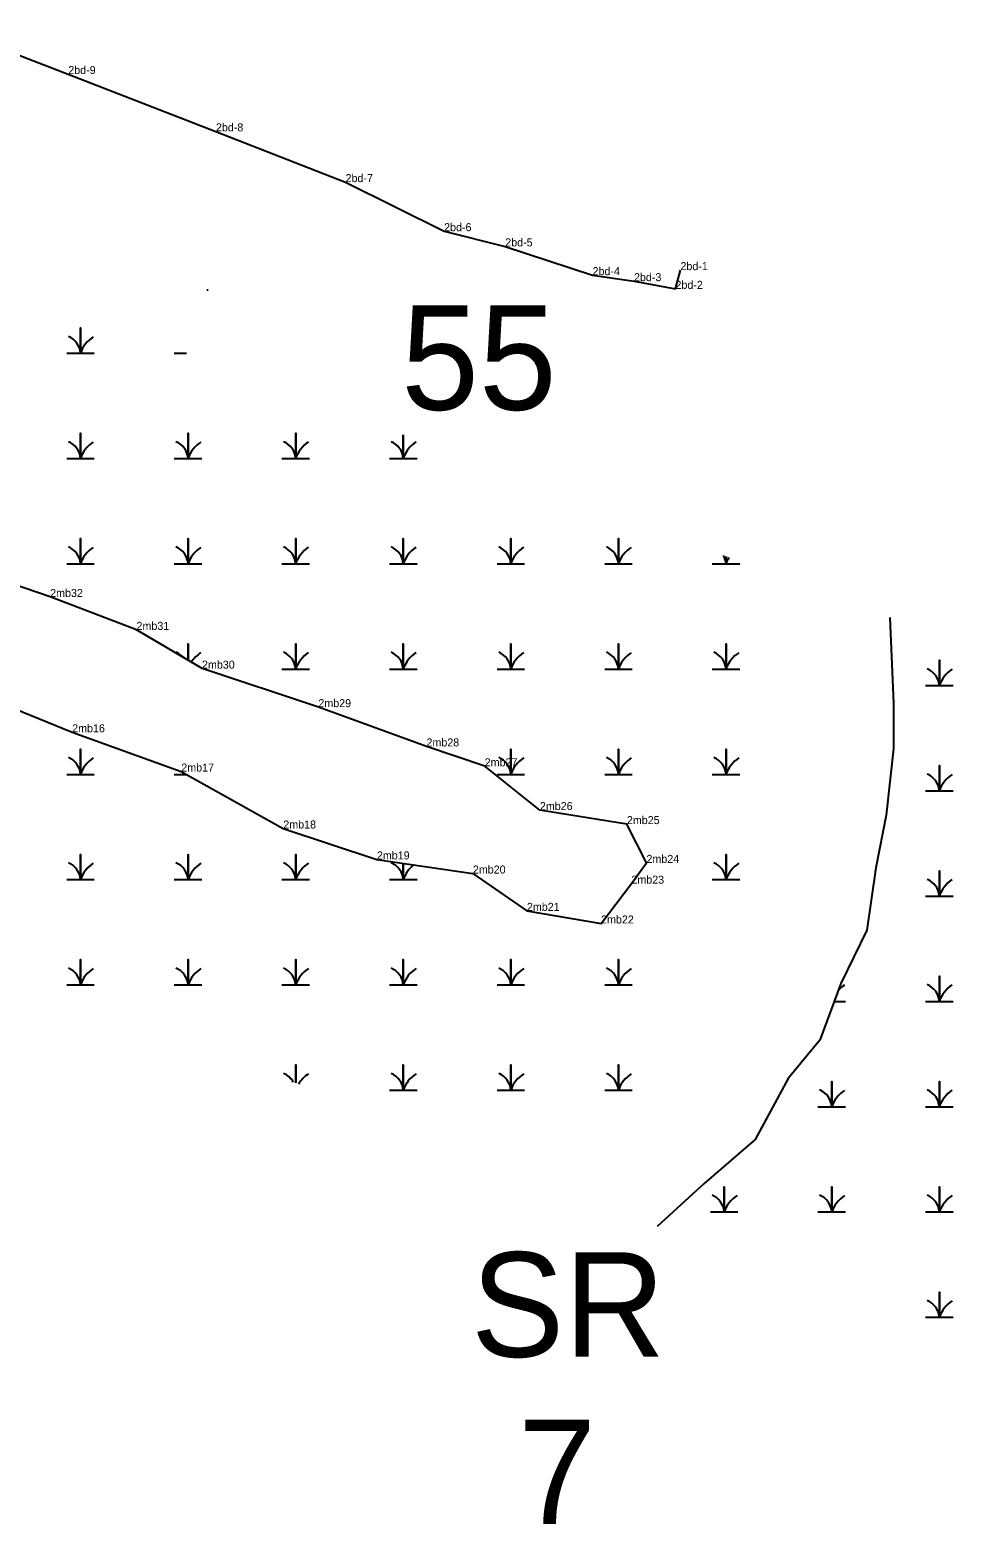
# Model space of a CAD drawing. Extents: x 2072529 to 2268796, y 436423 to 470397.
# Drawn here: x 2105472 to 2106049, y 454077 to 455011 of the extents above; entities that cross this region are included whole.
import ezdxf

# ---------------------------------------------------------------- set-up
doc = ezdxf.new("R2010")
doc.units = 0
for name, color, linetype in [('Default', 7, 'Continuous'), ('Exist Environmental Wetland Boundary', 7, 'Continuous'), ('Exist Environmental Wetland Boundary Cogo Comment', 7, 'Continuous'), ('Exist Environmental Wetland Boundary Cogo Point CELL', 7, 'Continuous'), ('Exist Hydro Jurisdictional Stream or Body of Water NEU Mitigable', 7, 'Continuous'), ('Exist Hydro Swamp or Marsh', 7, 'Continuous')]:
    doc.layers.add(name, color=color, linetype=linetype)

msp = doc.modelspace()

# ---------------------------------------------------------------- linework, layer by layer
at = {"layer": 'Exist Environmental Wetland Boundary'}
for points in [[(2105423.92, 455010.69), (2105495.92, 454983.09), (2105588.21, 454947.27), (2105669.22, 454915.55), (2105730.84, 454884.87), (2105769.05, 454875.39), (2105823.62, 454857.42), (2105849.53, 454853.64), (2105875.44, 454848.85), (2105878.55, 454860.54)], [(2105441.4, 454594.88), (2105498.36, 454571.72), (2105566.56, 454547.18), (2105630.31, 454511.59), (2105688.82, 454492.27), (2105748.81, 454483.46), (2105782.59, 454460.13), (2105828.94, 454452.23), (2105847.92, 454477.12), (2105857.32, 454490.1), (2105845.09, 454514.34), (2105790.7, 454523.11), (2105756.21, 454550.47), (2105719.82, 454562.88), (2105652.23, 454587.43), (2105579.5, 454611.49), (2105538.58, 454635.73), (2105484.6, 454656.29), (2105412.52, 454680.85)]]:
    msp.add_lwpolyline(points, dxfattribs=at)
at = {"layer": 'Exist Environmental Wetland Boundary Cogo Point CELL'}
for p, q in [((2105495.92, 454983.09), (2105495.92, 454983.09)), ((2105588.21, 454947.27), (2105588.21, 454947.27)), ((2105669.22, 454915.55), (2105669.22, 454915.55)), ((2105730.84, 454884.87), (2105730.84, 454884.87)), ((2105769.05, 454875.39), (2105769.05, 454875.39)), ((2105823.62, 454857.42), (2105823.62, 454857.42)), ((2105878.55, 454860.54), (2105878.55, 454860.54)), ((2105849.53, 454853.64), (2105849.53, 454853.64)), ((2105875.44, 454848.85), (2105875.44, 454848.85)), ((2105484.6, 454656.29), (2105484.6, 454656.29)), ((2105538.58, 454635.73), (2105538.58, 454635.73)), ((2105579.5, 454611.49), (2105579.5, 454611.49)), ((2105652.23, 454587.43), (2105652.23, 454587.43)), ((2105498.36, 454571.72), (2105498.36, 454571.72)), ((2105719.82, 454562.88), (2105719.82, 454562.88)), ((2105756.21, 454550.47), (2105756.21, 454550.47)), ((2105566.56, 454547.18), (2105566.56, 454547.18)), ((2105790.7, 454523.11), (2105790.7, 454523.11)), ((2105630.31, 454511.59), (2105630.31, 454511.59)), ((2105845.09, 454514.34), (2105845.09, 454514.34)), ((2105688.82, 454492.27), (2105688.82, 454492.27)), ((2105748.81, 454483.46), (2105748.81, 454483.46)), ((2105857.32, 454490.1), (2105857.32, 454490.1)), ((2105847.92, 454477.12), (2105847.92, 454477.12)), ((2105782.59, 454460.13), (2105782.59, 454460.13)), ((2105828.94, 454452.23), (2105828.94, 454452.23))]:
    msp.add_line(p, q, dxfattribs=at)
at = {"layer": 'Exist Hydro Jurisdictional Stream or Body of Water NEU Mitigable'}
msp.add_lwpolyline([(2106009.39, 454643.4), (2106011.62, 454590.02), (2106011.62, 454561.52), (2106007.24, 454519.87), (2106000.66, 454486.98), (2105995.03, 454448.1), (2105978.75, 454414.63), (2105965.61, 454379.4), (2105945.89, 454355.44), (2105925.28, 454317.23), (2105893.31, 454289.67), (2105863.9, 454262.91)], dxfattribs=at)
at = {"layer": 'Exist Hydro Swamp or Marsh'}
msp.add_line((2105582.94, 454848.14), (2105582.94, 454848.14), dxfattribs=at)
for points in [[(2105582.87, 454848.09), (2105582.94, 454848.09), (2105582.94, 454848.21), (2105582.94, 454848.09), (2105583.01, 454848.09)], [(2105494.95, 454808.64), (2105503.55, 454808.64), (2105503.55, 454824.42), (2105503.55, 454808.64), (2105512.15, 454808.64)], [(2105562.2, 454808.64), (2105569.79, 454808.64)], [(2105494.95, 454742.84), (2105503.55, 454742.84), (2105503.55, 454758.62), (2105503.55, 454742.84), (2105512.15, 454742.84)], [(2105562.2, 454742.84), (2105570.8, 454742.84), (2105570.8, 454758.62), (2105570.8, 454742.84), (2105579.4, 454742.84)], [(2105629.45, 454742.84), (2105638.05, 454742.84), (2105638.05, 454758.62), (2105638.05, 454742.84), (2105646.65, 454742.84)], [(2105696.7, 454742.84), (2105705.3, 454742.84), (2105705.3, 454757.61)], [(2105705.3, 454757.61), (2105705.3, 454742.84), (2105713.9, 454742.84)], [(2105494.95, 454677.04), (2105503.55, 454677.04), (2105503.55, 454692.82), (2105503.55, 454677.04), (2105512.15, 454677.04)], [(2105562.2, 454677.04), (2105570.8, 454677.04), (2105570.8, 454692.82), (2105570.8, 454677.04), (2105579.4, 454677.04)], [(2105629.45, 454677.04), (2105638.05, 454677.04), (2105638.05, 454692.82), (2105638.05, 454677.04), (2105646.65, 454677.04)], [(2105696.7, 454677.04), (2105705.3, 454677.04), (2105705.3, 454692.82), (2105705.3, 454677.04), (2105713.9, 454677.04)], [(2105763.95, 454677.04), (2105772.55, 454677.04), (2105772.55, 454692.82), (2105772.55, 454677.04), (2105781.15, 454677.04)], [(2105831.2, 454677.04), (2105839.8, 454677.04), (2105839.8, 454692.82), (2105839.8, 454677.04), (2105848.4, 454677.04)], [(2105898.45, 454677.04), (2105907.05, 454677.04), (2105907.05, 454681.62)], [(2105907.05, 454681.62), (2105907.05, 454677.04), (2105915.65, 454677.04)], [(2105570.8, 454616.64), (2105570.8, 454627.02), (2105570.8, 454616.64)], [(2105629.45, 454611.24), (2105638.05, 454611.24), (2105638.05, 454627.02), (2105638.05, 454611.24), (2105646.65, 454611.24)], [(2105696.7, 454611.24), (2105705.3, 454611.24), (2105705.3, 454627.02), (2105705.3, 454611.24), (2105713.9, 454611.24)], [(2105763.95, 454611.24), (2105772.55, 454611.24), (2105772.55, 454627.02), (2105772.55, 454611.24), (2105781.15, 454611.24)], [(2105831.2, 454611.24), (2105839.8, 454611.24), (2105839.8, 454627.02), (2105839.8, 454611.24), (2105848.4, 454611.24)], [(2105898.45, 454611.24), (2105907.05, 454611.24), (2105907.05, 454627.02), (2105907.05, 454611.24), (2105915.65, 454611.24)], [(2106031.78, 454600.93), (2106040.39, 454600.93), (2106040.39, 454616.71), (2106040.39, 454600.93), (2106048.99, 454600.93)], [(2105494.95, 454545.44), (2105503.55, 454545.44), (2105503.55, 454561.22), (2105503.55, 454545.44), (2105512.15, 454545.44)], [(2105763.95, 454545.44), (2105772.55, 454545.44), (2105772.55, 454561.22), (2105772.55, 454545.44), (2105781.15, 454545.44)], [(2105831.2, 454545.44), (2105839.8, 454545.44), (2105839.8, 454561.22), (2105839.8, 454545.44), (2105848.4, 454545.44)], [(2105898.45, 454545.44), (2105907.05, 454545.44), (2105907.05, 454561.22), (2105907.05, 454545.44), (2105915.65, 454545.44)], [(2106031.78, 454535.13), (2106040.39, 454535.13), (2106040.39, 454550.91), (2106040.39, 454535.13), (2106048.99, 454535.13)], [(2105562.2, 454545.44), (2105569.67, 454545.44)], [(2105494.95, 454479.64), (2105503.55, 454479.64), (2105503.55, 454495.42), (2105503.55, 454479.64), (2105512.15, 454479.64)], [(2105562.2, 454479.64), (2105570.8, 454479.64), (2105570.8, 454495.42), (2105570.8, 454479.64), (2105579.4, 454479.64)], [(2105629.45, 454479.64), (2105638.05, 454479.64), (2105638.05, 454495.42), (2105638.05, 454479.64), (2105646.65, 454479.64)], [(2105898.45, 454479.64), (2105907.05, 454479.64), (2105907.05, 454495.42), (2105907.05, 454479.64), (2105915.65, 454479.64)], [(2105696.7, 454479.64), (2105705.3, 454479.64), (2105705.3, 454489.85)], [(2105705.3, 454489.85), (2105705.3, 454479.64), (2105713.9, 454479.64)], [(2106031.78, 454469.33), (2106040.39, 454469.33), (2106040.39, 454485.11), (2106040.39, 454469.33), (2106048.99, 454469.33)], [(2105494.95, 454413.84), (2105503.55, 454413.84), (2105503.55, 454429.62), (2105503.55, 454413.84), (2105512.15, 454413.84)], [(2105562.2, 454413.84), (2105570.8, 454413.84), (2105570.8, 454429.62), (2105570.8, 454413.84), (2105579.4, 454413.84)], [(2105629.45, 454413.84), (2105638.05, 454413.84), (2105638.05, 454429.62), (2105638.05, 454413.84), (2105646.65, 454413.84)], [(2105696.7, 454413.84), (2105705.3, 454413.84), (2105705.3, 454429.62), (2105705.3, 454413.84), (2105713.9, 454413.84)], [(2105763.95, 454413.84), (2105772.55, 454413.84), (2105772.55, 454429.62), (2105772.55, 454413.84), (2105781.15, 454413.84)], [(2105831.2, 454413.84), (2105839.8, 454413.84), (2105839.8, 454429.62), (2105839.8, 454413.84), (2105848.4, 454413.84)], [(2106031.78, 454403.53), (2106040.39, 454403.53), (2106040.39, 454419.31), (2106040.39, 454403.53), (2106048.99, 454403.53)], [(2105974.61, 454403.53), (2105981.74, 454403.53)], [(2105638.05, 454352.56), (2105638.05, 454363.82), (2105638.05, 454352.56)], [(2105696.7, 454348.04), (2105705.3, 454348.04), (2105705.3, 454363.82), (2105705.3, 454348.04), (2105713.9, 454348.04)], [(2105763.95, 454348.04), (2105772.55, 454348.04), (2105772.55, 454363.82), (2105772.55, 454348.04), (2105781.15, 454348.04)], [(2105831.2, 454348.04), (2105839.8, 454348.04), (2105839.8, 454363.82), (2105839.8, 454348.04), (2105848.4, 454348.04)], [(2105964.53, 454337.73), (2105973.14, 454337.73), (2105973.14, 454353.51), (2105973.14, 454337.73), (2105981.74, 454337.73)], [(2106031.78, 454337.73), (2106040.39, 454337.73), (2106040.39, 454353.51), (2106040.39, 454337.73), (2106048.99, 454337.73)], [(2105897.28, 454271.93), (2105905.89, 454271.93), (2105905.89, 454287.71), (2105905.89, 454271.93), (2105914.49, 454271.93)], [(2105964.53, 454271.93), (2105973.14, 454271.93), (2105973.14, 454287.71), (2105973.14, 454271.93), (2105981.74, 454271.93)], [(2106031.78, 454271.93), (2106040.39, 454271.93), (2106040.39, 454287.71), (2106040.39, 454271.93), (2106048.99, 454271.93)], [(2106031.78, 454206.13), (2106040.39, 454206.13), (2106040.39, 454221.91), (2106040.39, 454206.13), (2106048.99, 454206.13)]]:
    msp.add_lwpolyline(points, dxfattribs=at)
for centre, radius, start, end in [((2105582.84, 454848.08), 0.0984, 4.14034, 67.53497), ((2105583.08, 454848.04), 0.154, 122.12745, 161.62219), ((2105491.28, 454807.76), 12.3, 4.14034, 67.53497), ((2105521.79, 454802.58), 19.22, 122.12745, 161.62219), ((2105491.28, 454741.96), 12.3, 4.14034, 67.53497), ((2105558.53, 454741.96), 12.3, 4.14034, 67.53497), ((2105625.78, 454741.96), 12.3, 4.14034, 67.53497), ((2105693.03, 454741.96), 12.3, 4.14034, 67.53497), ((2105521.79, 454736.78), 19.22, 122.12745, 161.62219), ((2105589.04, 454736.78), 19.22, 122.12745, 161.62219), ((2105656.29, 454736.78), 19.22, 122.12745, 161.62219), ((2105723.54, 454736.78), 19.22, 122.12745, 161.62219), ((2105491.28, 454676.16), 12.3, 4.14034, 67.53497), ((2105521.79, 454670.98), 19.22, 122.12745, 161.62219), ((2105558.53, 454676.16), 12.3, 4.14034, 67.53497), ((2105589.04, 454670.98), 19.22, 122.12745, 161.62219), ((2105625.78, 454676.16), 12.3, 4.14034, 67.53497), ((2105656.29, 454670.98), 19.22, 122.12745, 161.62219), ((2105693.03, 454676.16), 12.3, 4.14034, 67.53497), ((2105723.54, 454670.98), 19.22, 122.12745, 161.62219), ((2105760.28, 454676.16), 12.3, 4.14034, 67.53497), ((2105790.79, 454670.98), 19.22, 122.12745, 161.62219), ((2105827.53, 454676.16), 12.3, 4.14034, 67.53497), ((2105858.04, 454670.98), 19.22, 122.12745, 161.62219), ((2105894.78, 454676.16), 12.3, 4.14034, 29.50947), ((2105925.29, 454670.98), 19.22, 148.78323, 161.62219), ((2105558.53, 454610.36), 12.3, 40.84562, 67.53497), ((2105589.04, 454605.18), 19.22, 122.12745, 147.67873), ((2105625.78, 454610.36), 12.3, 4.14034, 67.53497), ((2105656.29, 454605.18), 19.22, 122.12745, 161.62219), ((2105693.03, 454610.36), 12.3, 4.14034, 67.53497), ((2105723.54, 454605.18), 19.22, 122.12745, 161.62219), ((2105760.28, 454610.36), 12.3, 4.14034, 67.53497), ((2105790.79, 454605.18), 19.22, 122.12745, 161.62219), ((2105827.53, 454610.36), 12.3, 4.14034, 67.53497), ((2105858.04, 454605.18), 19.22, 122.12745, 161.62219), ((2105894.78, 454610.36), 12.3, 4.14034, 67.53497), ((2105925.29, 454605.18), 19.22, 122.12745, 161.62219), ((2106028.12, 454600.04), 12.3, 4.14034, 67.53497), ((2106058.63, 454594.86), 19.22, 122.12745, 161.62219), ((2105491.28, 454544.56), 12.3, 4.14034, 67.53497), ((2105521.79, 454539.38), 19.22, 122.12745, 161.62219), ((2105760.28, 454544.56), 12.3, 4.14034, 67.53497), ((2105790.79, 454539.38), 19.22, 122.12745, 161.62219), ((2105827.53, 454544.56), 12.3, 4.14034, 67.53497), ((2105858.04, 454539.38), 19.22, 122.12745, 161.62219), ((2105894.78, 454544.56), 12.3, 4.14034, 67.53497), ((2105925.29, 454539.38), 19.22, 122.12745, 161.62219), ((2106028.12, 454534.24), 12.3, 4.14034, 67.53497), ((2106058.63, 454529.06), 19.22, 122.12745, 161.62219), ((2105491.28, 454478.76), 12.3, 4.14034, 67.53497), ((2105521.79, 454473.58), 19.22, 122.12745, 161.62219), ((2105558.53, 454478.76), 12.3, 4.14034, 67.53497), ((2105589.04, 454473.58), 19.22, 122.12745, 161.62219), ((2105625.78, 454478.76), 12.3, 4.14034, 67.53497), ((2105656.29, 454473.58), 19.22, 122.12745, 161.62219), ((2105693.03, 454478.76), 12.3, 4.14034, 67.53497), ((2105723.54, 454473.58), 19.22, 127.26595, 161.62219), ((2105894.78, 454478.76), 12.3, 4.14034, 67.53497), ((2105925.29, 454473.58), 19.22, 122.12745, 161.62219), ((2106028.12, 454468.44), 12.3, 4.14034, 67.53497), ((2106058.63, 454463.26), 19.22, 122.12745, 161.62219), ((2105491.28, 454412.96), 12.3, 4.14034, 67.53497), ((2105521.79, 454407.78), 19.22, 122.12745, 161.62219), ((2105558.53, 454412.96), 12.3, 4.14034, 67.53497), ((2105589.04, 454407.78), 19.22, 122.12745, 161.62219), ((2105625.78, 454412.96), 12.3, 4.14034, 67.53497), ((2105656.29, 454407.78), 19.22, 122.12745, 161.62219), ((2105693.03, 454412.96), 12.3, 4.14034, 67.53497), ((2105723.54, 454407.78), 19.22, 122.12745, 161.62219), ((2105760.28, 454412.96), 12.3, 4.14034, 67.53497), ((2105790.79, 454407.78), 19.22, 122.12745, 161.62219), ((2105827.53, 454412.96), 12.3, 4.14034, 67.53497), ((2105858.04, 454407.78), 19.22, 122.12745, 161.62219), ((2105991.38, 454397.46), 19.22, 122.12745, 137.58861), ((2106028.12, 454402.64), 12.3, 4.14034, 67.53497), ((2106058.63, 454397.46), 19.22, 122.12745, 161.62219), ((2105625.78, 454347.16), 12.3, 29.0926, 67.53497), ((2105656.29, 454341.98), 19.22, 122.12745, 148.95552), ((2105693.03, 454347.16), 12.3, 4.14034, 67.53497), ((2105723.54, 454341.98), 19.22, 122.12745, 161.62219), ((2105760.28, 454347.16), 12.3, 4.14034, 67.53497), ((2105790.79, 454341.98), 19.22, 122.12745, 161.62219), ((2105827.53, 454347.16), 12.3, 4.14034, 67.53497), ((2105858.04, 454341.98), 19.22, 122.12745, 161.62219), ((2105960.87, 454336.84), 12.3, 4.14034, 67.53497), ((2105991.38, 454331.66), 19.22, 122.12745, 161.62219), ((2106028.12, 454336.84), 12.3, 4.14034, 67.53497), ((2106058.63, 454331.66), 19.22, 122.12745, 161.62219), ((2105893.62, 454271.04), 12.3, 4.14034, 67.53497), ((2105924.13, 454265.86), 19.22, 122.12745, 161.62219), ((2105960.87, 454271.04), 12.3, 4.14034, 67.53497), ((2105991.38, 454265.86), 19.22, 122.12745, 161.62219), ((2106028.12, 454271.04), 12.3, 4.14034, 67.53497), ((2106058.63, 454265.86), 19.22, 122.12745, 161.62219), ((2106028.12, 454205.24), 12.3, 4.14034, 67.53497), ((2106058.63, 454200.06), 19.22, 122.12745, 161.62219)]:
    msp.add_arc(centre, radius, start, end, dxfattribs=at)

# ---------------------------------------------------------------- texts
at = {"layer": 'Default'}
for s, p in [('55', (2105704, 454773.25)), ('SR', (2105747.65, 454181.41)), ('7', (2105777.21, 454076.86))]:
    msp.add_text(s, height=65.34, dxfattribs=at).set_placement(p)
at = {"layer": 'Exist Environmental Wetland Boundary Cogo Comment'}
for s, p in [('2bd-9', (2105495.92, 454983.09)), ('2bd-8', (2105588.21, 454947.27)), ('2bd-7', (2105669.22, 454915.55)), ('2bd-6', (2105730.84, 454884.87)), ('2bd-5', (2105769.05, 454875.39)), ('2bd-1', (2105878.55, 454860.54)), ('2bd-4', (2105823.62, 454857.42)), ('2bd-3', (2105849.53, 454853.64)), ('2bd-2', (2105875.44, 454848.85)), ('2mb32', (2105484.6, 454656.29)), ('2mb31', (2105538.58, 454635.73)), ('2mb30', (2105579.5, 454611.49)), ('2mb29', (2105652.23, 454587.43)), ('2mb16', (2105498.36, 454571.72)), ('2mb28', (2105719.82, 454562.88)), ('2mb17', (2105566.56, 454547.18)), ('2mb27', (2105756.21, 454550.47)), ('2mb26', (2105790.7, 454523.11)), ('2mb18', (2105630.31, 454511.59)), ('2mb25', (2105845.09, 454514.34)), ('2mb19', (2105688.82, 454492.27)), ('2mb24', (2105857.32, 454490.1)), ('2mb20', (2105748.81, 454483.46)), ('2mb23', (2105847.92, 454477.12)), ('2mb21', (2105782.59, 454460.13)), ('2mb22', (2105828.94, 454452.23))]:
    msp.add_text(s, height=5, dxfattribs=at).set_placement(p)

doc.saveas('drawing.dxf')
